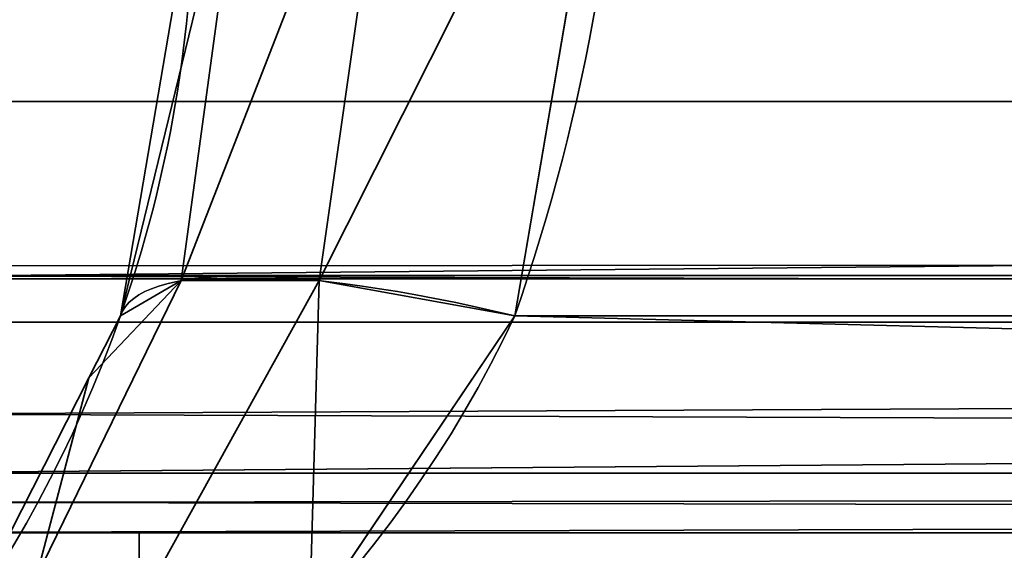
# Model space of a CAD drawing. Header units: millimetres. Extents: x -493 to 6693, y -115 to 135.
# Tile 325 of 656: x 1110.87 to 1111.939, y -22.819 to -22.244. Entities that reach past the tile are written whole.
import ezdxf

# ---------------------------------------------------------------- set-up
doc = ezdxf.new("R2010")
doc.units = ezdxf.units.MM
doc.layers.add('151', color=7, linetype='Continuous', true_color=0xffffff)

# ---------------------------------------------------------------- blocks, each defined once
blk = doc.blocks.new('UG_SURFACE_163')
at = {"layer": '151', "color": 252, "linetype": 'Continuous', "lineweight": 35}
for points in [[(1120.867490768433, 1.17339740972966, 1158.35702419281), (1110.82661151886, -8.867518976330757, 1158.35702419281), (1110.82661151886, -22.33237586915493, 1163.419485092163), (1130.252480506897, -22.33237586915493, 1170.72319984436)], [(1130.252480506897, -22.33237586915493, 997.7768659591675), (1110.82661151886, -22.33237586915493, 1005.080461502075), (1110.82661151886, -8.867518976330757, 1010.142922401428), (1120.867490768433, 1.17339740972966, 1010.142922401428)], [(1130.484819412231, -22.56475389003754, 1170.10509967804), (1111.526608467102, -21.86762355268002, 1162.715196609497), (1111.526608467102, -9.157468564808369, 1157.936453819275), (1121.15752696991, 0.473397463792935, 1157.936453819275)], [(1121.15752696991, 0.473397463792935, 1010.563611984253), (1111.526608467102, -9.157468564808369, 1010.563611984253), (1111.526608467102, -21.86762355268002, 1005.784869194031), (1130.484819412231, -22.56475389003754, 998.3949065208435)], [(1111.526608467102, -21.86762355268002, 1162.715196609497), (1111.407518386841, -22.56475389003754, 1162.932515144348), (1111.195087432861, -22.52657525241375, 1162.782311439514)], [(1111.195087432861, -22.52657525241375, 1162.782311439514), (1111.282229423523, -21.9196155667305, 1162.576913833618), (1111.526608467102, -21.86762355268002, 1162.715196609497)], [(1111.526608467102, -21.86762355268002, 1005.784869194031), (1111.282229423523, -21.9196155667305, 1005.92315196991), (1111.195087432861, -22.52657525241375, 1005.717754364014)], [(1111.195087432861, -22.52657525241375, 1005.717754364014), (1111.407518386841, -22.56475389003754, 1005.56755065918), (1111.526608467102, -21.86762355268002, 1005.784869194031)], [(1130.484819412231, -22.56475389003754, 1170.10509967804), (1111.407518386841, -22.56475389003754, 1162.932515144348), (1111.526608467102, -21.86762355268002, 1162.715196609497)], [(1111.526608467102, -21.86762355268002, 1005.784869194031), (1111.407518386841, -22.56475389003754, 1005.56755065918), (1130.484819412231, -22.56475389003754, 998.3949065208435)], [(1111.282229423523, -21.9196155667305, 1162.576913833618), (1111.195087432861, -22.52657525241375, 1162.782311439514), (1111.045360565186, -22.52657525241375, 1162.566065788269)], [(1111.045360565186, -22.52657525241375, 1162.566065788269), (1111.117243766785, -22.00162224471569, 1162.35876083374), (1111.282229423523, -21.9196155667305, 1162.576913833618)], [(1111.282229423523, -21.9196155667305, 1005.92315196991), (1111.117243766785, -22.00162224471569, 1006.141304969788), (1111.045360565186, -22.52657525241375, 1005.933880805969)], [(1111.045360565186, -22.52657525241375, 1005.933880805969), (1111.195087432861, -22.52657525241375, 1005.717754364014), (1111.282229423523, -21.9196155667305, 1005.92315196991)], [(1111.117243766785, -22.00162224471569, 1162.35876083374), (1111.045360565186, -22.52657525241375, 1162.566065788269), (1110.979557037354, -22.56475389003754, 1162.314414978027)], [(1110.979557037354, -22.56475389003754, 1162.314414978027), (1111.058950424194, -22.09999971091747, 1162.097096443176), (1111.117243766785, -22.00162224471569, 1162.35876083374)], [(1111.117243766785, -22.00162224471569, 1006.141304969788), (1111.058950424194, -22.09999971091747, 1006.402969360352), (1110.979557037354, -22.56475389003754, 1006.1856508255)], [(1110.979557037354, -22.56475389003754, 1006.1856508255), (1111.045360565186, -22.52657525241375, 1005.933880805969), (1111.117243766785, -22.00162224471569, 1006.141304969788)], [(1110.979557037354, -22.56475389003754, 1006.1856508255), (1111.058950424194, -22.09999971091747, 1162.097096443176), (1110.979557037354, -22.56475389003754, 1162.314414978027)], [(1110.979557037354, -22.56475389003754, 1006.1856508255), (1111.058950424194, -22.09999971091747, 1006.402969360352), (1111.058950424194, -22.09999971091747, 1162.097096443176)], [(1130.252480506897, -22.33237586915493, 1170.72319984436), (1110.82661151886, -22.33237586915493, 1163.419485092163), (1110.790848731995, -22.52167090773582, 1163.514614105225)], [(1110.790848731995, -22.52167090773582, 1163.514614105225), (1130.200386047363, -22.57655002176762, 1170.861721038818), (1130.252480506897, -22.33237586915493, 1170.72319984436)], [(1130.252480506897, -22.33237586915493, 997.7768659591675), (1130.200386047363, -22.57655002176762, 997.6382851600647), (1110.790848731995, -22.52167090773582, 1004.985451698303)], [(1110.790848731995, -22.52167090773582, 1004.985451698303), (1110.82661151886, -22.33237586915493, 1005.080461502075), (1130.252480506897, -22.33237586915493, 997.7768659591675)], [(1110.790848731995, -22.52167090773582, 1163.514614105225), (1110.772848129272, -22.57144451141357, 1163.562536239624), (1130.200386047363, -22.57655002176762, 1170.861721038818)], [(1130.200386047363, -22.57655002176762, 997.6382851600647), (1110.772848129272, -22.57144451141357, 1004.937410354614), (1110.790848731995, -22.52167090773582, 1004.985451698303)], [(1110.945224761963, -22.63215370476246, 1162.350058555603), (1111.045360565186, -22.52657525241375, 1162.566065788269), (1110.888004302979, -22.84848503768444, 1162.697196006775)], [(1111.016988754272, -22.84848503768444, 1162.883520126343), (1110.888004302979, -22.84848503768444, 1162.697196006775), (1111.045360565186, -22.52657525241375, 1162.566065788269), (1111.195087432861, -22.52657525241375, 1162.782311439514)], [(1110.888004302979, -22.84848503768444, 1005.802750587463), (1111.045360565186, -22.52657525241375, 1005.933880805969), (1110.945224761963, -22.63215370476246, 1006.149888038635)], [(1110.888004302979, -22.84848503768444, 1005.802750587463), (1111.016988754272, -22.84848503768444, 1005.616545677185), (1111.195087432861, -22.52657525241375, 1005.717754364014), (1111.045360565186, -22.52657525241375, 1005.933880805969)], [(1110.945224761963, -22.63215370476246, 1162.350058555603), (1110.979557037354, -22.56475389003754, 1162.314414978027), (1111.045360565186, -22.52657525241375, 1162.566065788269)], [(1111.045360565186, -22.52657525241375, 1005.933880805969), (1110.979557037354, -22.56475389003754, 1006.1856508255), (1110.945224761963, -22.63215370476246, 1006.149888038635)], [(1111.18471622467, -22.89500273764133, 1163.028478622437), (1111.016988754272, -22.84848503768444, 1162.883520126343), (1111.195087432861, -22.52657525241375, 1162.782311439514)], [(1111.195087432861, -22.52657525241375, 1005.717754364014), (1111.016988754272, -22.84848503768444, 1005.616545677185), (1111.18471622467, -22.89500273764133, 1005.471587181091)], [(1111.195087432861, -22.52657525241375, 1162.782311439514), (1111.407518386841, -22.56475389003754, 1162.932515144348), (1111.18471622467, -22.89500273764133, 1163.028478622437)], [(1111.18471622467, -22.89500273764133, 1005.471587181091), (1111.407518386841, -22.56475389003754, 1005.56755065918), (1111.195087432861, -22.52657525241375, 1005.717754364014)], [(1110.979557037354, -22.56475389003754, 1162.314414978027), (1110.945224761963, -22.63215370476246, 1006.149888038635), (1110.979557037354, -22.56475389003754, 1006.1856508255)], [(1110.979557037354, -22.56475389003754, 1162.314414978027), (1110.945224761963, -22.63215370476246, 1162.350058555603), (1110.945224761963, -22.63215370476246, 1006.149888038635)], [(1130.380630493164, -23.05310033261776, 1170.382261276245), (1111.18471622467, -22.89500273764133, 1163.028478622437), (1111.407518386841, -22.56475389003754, 1162.932515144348)], [(1111.407518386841, -22.56475389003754, 1005.56755065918), (1111.18471622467, -22.89500273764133, 1005.471587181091), (1130.380630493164, -23.05310033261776, 998.1178045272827)], [(1111.407518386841, -22.56475389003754, 1162.932515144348), (1130.484819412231, -22.56475389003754, 1170.10509967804), (1130.380630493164, -23.05310033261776, 1170.382261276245)], [(1130.380630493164, -23.05310033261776, 998.1178045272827), (1130.484819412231, -22.56475389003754, 998.3949065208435), (1111.407518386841, -22.56475389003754, 1005.56755065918)], [(1130.200028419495, -22.57799357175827, 1170.862555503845), (1110.772848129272, -22.57144451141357, 1163.562536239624), (1110.736608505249, -22.67125435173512, 1163.658857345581)], [(1130.200028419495, -22.57799357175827, 997.6374506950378), (1110.736608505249, -22.67125435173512, 1004.841089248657), (1110.772848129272, -22.57144451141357, 1004.937410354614)], [(1130.200028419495, -22.57799357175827, 1170.862555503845), (1130.200386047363, -22.57655002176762, 1170.861721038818), (1110.772848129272, -22.57144451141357, 1163.562536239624)], [(1110.772848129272, -22.57144451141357, 1004.937410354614), (1130.200386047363, -22.57655002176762, 997.6382851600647), (1130.200028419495, -22.57799357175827, 997.6374506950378)], [(1130.200028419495, -22.57799357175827, 997.6374506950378), (1110.691428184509, -22.73516543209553, 1004.72104549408), (1110.736608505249, -22.67125435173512, 1004.841089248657)], [(1130.200028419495, -22.57799357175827, 997.6374506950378), (1130.118370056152, -22.74118736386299, 997.420072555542), (1110.691428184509, -22.73516543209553, 1004.72104549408)], [(1130.118370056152, -22.74118736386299, 1171.079874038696), (1130.200028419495, -22.57799357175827, 1170.862555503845), (1110.736608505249, -22.67125435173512, 1163.658857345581)], [(1110.888004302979, -22.84848503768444, 1162.697196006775), (1110.811352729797, -22.89500273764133, 1162.489175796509), (1110.945224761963, -22.63215370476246, 1162.350058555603)], [(1110.811352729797, -22.89500273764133, 1006.010890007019), (1110.945224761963, -22.63215370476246, 1162.350058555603), (1110.811352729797, -22.89500273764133, 1162.489175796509)], [(1110.811352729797, -22.89500273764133, 1006.010890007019), (1110.945224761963, -22.63215370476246, 1006.149888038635), (1110.945224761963, -22.63215370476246, 1162.350058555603)], [(1110.945224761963, -22.63215370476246, 1006.149888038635), (1110.811352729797, -22.89500273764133, 1006.010890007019), (1110.888004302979, -22.84848503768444, 1005.802750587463)], [(1110.736608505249, -22.67125435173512, 1163.658857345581), (1110.691428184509, -22.73516543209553, 1163.779020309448), (1130.118370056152, -22.74118736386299, 1171.079874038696)], [(1130.117416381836, -22.74313010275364, 1171.082496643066), (1110.691428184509, -22.73516543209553, 1163.779020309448), (1110.668897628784, -22.76703715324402, 1163.838863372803)], [(1130.117416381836, -22.74313010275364, 997.4175095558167), (1110.668897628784, -22.76703715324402, 1004.661083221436), (1110.691428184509, -22.73516543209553, 1004.72104549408)], [(1130.117416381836, -22.74313010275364, 1171.082496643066), (1130.118370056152, -22.74118736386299, 1171.079874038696), (1110.691428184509, -22.73516543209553, 1163.779020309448)], [(1110.691428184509, -22.73516543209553, 1004.72104549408), (1130.118370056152, -22.74118736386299, 997.420072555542), (1130.117416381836, -22.74313010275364, 997.4175095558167)], [(1130.117416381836, -22.74313010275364, 997.4175095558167), (1110.594272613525, -22.80000038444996, 1004.462480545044), (1110.668897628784, -22.76703715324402, 1004.661083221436)], [(1130.117416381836, -22.74313010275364, 997.4175095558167), (1130.020141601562, -22.80000038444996, 997.1587657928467), (1110.594272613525, -22.80000038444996, 1004.462480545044)], [(1130.020141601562, -22.80000038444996, 1171.341180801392), (1130.117416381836, -22.74313010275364, 1171.082496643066), (1110.668897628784, -22.76703715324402, 1163.838863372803)], [(1110.668897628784, -22.76703715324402, 1163.838863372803), (1110.594272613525, -22.80000038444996, 1164.037585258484), (1130.020141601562, -22.80000038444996, 1171.341180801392)], [(1109.599947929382, -22.80000038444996, 1164.250016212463), (1110.999941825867, -22.80000038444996, 1164.250016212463), (1110.594272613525, -22.80000038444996, 1164.037585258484)], [(1110.594272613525, -22.80000038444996, 1004.462480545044), (1130.020141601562, -22.80000038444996, 997.1587657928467), (1130.020141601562, -22.80000038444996, 979.2500138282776), (1109.599947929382, -22.80000038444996, 979.2500138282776)], [(1109.599947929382, -23.4999991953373, 1164.250016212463), (1110.999941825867, -23.4999991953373, 1164.250016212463), (1110.999941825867, -22.80000038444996, 1164.250016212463), (1109.599947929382, -22.80000038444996, 1164.250016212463)], [(1130.020141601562, -23.4999991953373, 979.2500138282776), (1109.599947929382, -23.4999991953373, 979.2500138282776), (1109.599947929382, -22.80000038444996, 979.2500138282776), (1130.020141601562, -22.80000038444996, 979.2500138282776)], [(1130.020141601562, -22.80000038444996, 1171.341180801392), (1110.594272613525, -22.80000038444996, 1164.037585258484), (1110.999941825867, -22.80000038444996, 1164.250016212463)], [(1110.999941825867, -22.80000038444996, 1164.250016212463), (1130.020141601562, -22.80000038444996, 1189.249992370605), (1130.020141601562, -22.80000038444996, 1171.341180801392)], [(1110.999941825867, -22.80000038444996, 1164.250016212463), (1113.00003528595, -22.80000038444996, 1189.249992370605), (1130.020141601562, -22.80000038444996, 1189.249992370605)], [(1110.999941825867, -22.80000038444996, 1164.250016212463), (1110.999941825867, -22.80000038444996, 1176.62250995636), (1113.00003528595, -22.80000038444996, 1189.249992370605)], [(1110.999941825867, -23.4999991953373, 1176.62250995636), (1110.999941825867, -22.80000038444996, 1176.62250995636), (1110.999941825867, -22.80000038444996, 1164.250016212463), (1110.999941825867, -23.4999991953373, 1164.250016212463)], [(1110.999941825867, -22.80000038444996, 1176.62250995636), (1110.999941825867, -23.4999991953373, 1176.62250995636), (1113.00003528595, -23.4999991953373, 1189.249992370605), (1113.00003528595, -22.80000038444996, 1189.249992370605)]]:
    blk.add_3dface(points, dxfattribs=at)
blk = doc.blocks.new('UG_SURFACE_168')
at = {"layer": '151', "color": 252, "linetype": 'Continuous', "lineweight": 35}
for points in [[(1120.867490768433, 1.17339740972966, 1158.35702419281), (1110.82661151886, -8.867518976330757, 1158.35702419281), (1110.82661151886, -22.33237586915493, 1163.419485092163), (1130.252480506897, -22.33237586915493, 1170.72319984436)], [(1130.252480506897, -22.33237586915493, 997.7768659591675), (1110.82661151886, -22.33237586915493, 1005.080461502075), (1110.82661151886, -8.867518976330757, 1010.142922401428), (1120.867490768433, 1.17339740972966, 1010.142922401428)], [(1130.484819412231, -22.56475389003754, 1170.10509967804), (1111.526608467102, -21.86762355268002, 1162.715196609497), (1111.526608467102, -9.157468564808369, 1157.936453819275), (1121.15752696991, 0.473397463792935, 1157.936453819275)], [(1121.15752696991, 0.473397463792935, 1010.563611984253), (1111.526608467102, -9.157468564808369, 1010.563611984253), (1111.526608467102, -21.86762355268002, 1005.784869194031), (1130.484819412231, -22.56475389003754, 998.3949065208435)], [(1111.526608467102, -21.86762355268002, 1162.715196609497), (1111.407518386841, -22.56475389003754, 1162.932515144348), (1111.195087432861, -22.52657525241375, 1162.782311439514)], [(1111.195087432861, -22.52657525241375, 1162.782311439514), (1111.282229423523, -21.9196155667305, 1162.576913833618), (1111.526608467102, -21.86762355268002, 1162.715196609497)], [(1111.526608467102, -21.86762355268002, 1005.784869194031), (1111.282229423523, -21.9196155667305, 1005.92315196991), (1111.195087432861, -22.52657525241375, 1005.717754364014)], [(1111.195087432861, -22.52657525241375, 1005.717754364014), (1111.407518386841, -22.56475389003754, 1005.56755065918), (1111.526608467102, -21.86762355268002, 1005.784869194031)], [(1130.484819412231, -22.56475389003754, 1170.10509967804), (1111.407518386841, -22.56475389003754, 1162.932515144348), (1111.526608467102, -21.86762355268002, 1162.715196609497)], [(1111.526608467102, -21.86762355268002, 1005.784869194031), (1111.407518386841, -22.56475389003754, 1005.56755065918), (1130.484819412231, -22.56475389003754, 998.3949065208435)], [(1111.282229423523, -21.9196155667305, 1162.576913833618), (1111.195087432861, -22.52657525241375, 1162.782311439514), (1111.045360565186, -22.52657525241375, 1162.566065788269)], [(1111.045360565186, -22.52657525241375, 1162.566065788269), (1111.117243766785, -22.00162224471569, 1162.35876083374), (1111.282229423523, -21.9196155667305, 1162.576913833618)], [(1111.282229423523, -21.9196155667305, 1005.92315196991), (1111.117243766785, -22.00162224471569, 1006.141304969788), (1111.045360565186, -22.52657525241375, 1005.933880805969)], [(1111.045360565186, -22.52657525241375, 1005.933880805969), (1111.195087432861, -22.52657525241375, 1005.717754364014), (1111.282229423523, -21.9196155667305, 1005.92315196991)], [(1111.117243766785, -22.00162224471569, 1162.35876083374), (1111.045360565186, -22.52657525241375, 1162.566065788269), (1110.979557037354, -22.56475389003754, 1162.314414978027)], [(1110.979557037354, -22.56475389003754, 1162.314414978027), (1111.058950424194, -22.09999971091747, 1162.097096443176), (1111.117243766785, -22.00162224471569, 1162.35876083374)], [(1111.117243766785, -22.00162224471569, 1006.141304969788), (1111.058950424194, -22.09999971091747, 1006.402969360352), (1110.979557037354, -22.56475389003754, 1006.1856508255)], [(1110.979557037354, -22.56475389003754, 1006.1856508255), (1111.045360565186, -22.52657525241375, 1005.933880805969), (1111.117243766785, -22.00162224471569, 1006.141304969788)], [(1110.979557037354, -22.56475389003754, 1006.1856508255), (1111.058950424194, -22.09999971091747, 1162.097096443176), (1110.979557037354, -22.56475389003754, 1162.314414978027)], [(1110.979557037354, -22.56475389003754, 1006.1856508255), (1111.058950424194, -22.09999971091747, 1006.402969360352), (1111.058950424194, -22.09999971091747, 1162.097096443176)], [(1130.252480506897, -22.33237586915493, 1170.72319984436), (1110.82661151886, -22.33237586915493, 1163.419485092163), (1110.790848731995, -22.52167090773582, 1163.514614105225)], [(1110.790848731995, -22.52167090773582, 1163.514614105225), (1130.200386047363, -22.57655002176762, 1170.861721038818), (1130.252480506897, -22.33237586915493, 1170.72319984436)], [(1130.252480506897, -22.33237586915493, 997.7768659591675), (1130.200386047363, -22.57655002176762, 997.6382851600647), (1110.790848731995, -22.52167090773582, 1004.985451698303)], [(1110.790848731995, -22.52167090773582, 1004.985451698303), (1110.82661151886, -22.33237586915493, 1005.080461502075), (1130.252480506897, -22.33237586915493, 997.7768659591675)], [(1110.790848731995, -22.52167090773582, 1163.514614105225), (1110.772848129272, -22.57144451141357, 1163.562536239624), (1130.200386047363, -22.57655002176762, 1170.861721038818)], [(1130.200386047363, -22.57655002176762, 997.6382851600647), (1110.772848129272, -22.57144451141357, 1004.937410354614), (1110.790848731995, -22.52167090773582, 1004.985451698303)], [(1110.945224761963, -22.63215370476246, 1162.350058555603), (1111.045360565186, -22.52657525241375, 1162.566065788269), (1110.888004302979, -22.84848503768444, 1162.697196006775)], [(1111.016988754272, -22.84848503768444, 1162.883520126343), (1110.888004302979, -22.84848503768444, 1162.697196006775), (1111.045360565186, -22.52657525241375, 1162.566065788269), (1111.195087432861, -22.52657525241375, 1162.782311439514)], [(1110.888004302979, -22.84848503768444, 1005.802750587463), (1111.045360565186, -22.52657525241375, 1005.933880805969), (1110.945224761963, -22.63215370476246, 1006.149888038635)], [(1110.888004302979, -22.84848503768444, 1005.802750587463), (1111.016988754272, -22.84848503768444, 1005.616545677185), (1111.195087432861, -22.52657525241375, 1005.717754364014), (1111.045360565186, -22.52657525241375, 1005.933880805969)], [(1110.945224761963, -22.63215370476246, 1162.350058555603), (1110.979557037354, -22.56475389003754, 1162.314414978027), (1111.045360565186, -22.52657525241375, 1162.566065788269)], [(1111.045360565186, -22.52657525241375, 1005.933880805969), (1110.979557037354, -22.56475389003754, 1006.1856508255), (1110.945224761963, -22.63215370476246, 1006.149888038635)], [(1111.18471622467, -22.89500273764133, 1163.028478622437), (1111.016988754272, -22.84848503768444, 1162.883520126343), (1111.195087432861, -22.52657525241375, 1162.782311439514)], [(1111.195087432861, -22.52657525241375, 1005.717754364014), (1111.016988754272, -22.84848503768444, 1005.616545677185), (1111.18471622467, -22.89500273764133, 1005.471587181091)], [(1111.195087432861, -22.52657525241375, 1162.782311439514), (1111.407518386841, -22.56475389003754, 1162.932515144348), (1111.18471622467, -22.89500273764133, 1163.028478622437)], [(1111.18471622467, -22.89500273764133, 1005.471587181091), (1111.407518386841, -22.56475389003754, 1005.56755065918), (1111.195087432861, -22.52657525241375, 1005.717754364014)], [(1110.979557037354, -22.56475389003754, 1162.314414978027), (1110.945224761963, -22.63215370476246, 1006.149888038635), (1110.979557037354, -22.56475389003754, 1006.1856508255)], [(1110.979557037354, -22.56475389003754, 1162.314414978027), (1110.945224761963, -22.63215370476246, 1162.350058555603), (1110.945224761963, -22.63215370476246, 1006.149888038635)], [(1130.380630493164, -23.05310033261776, 1170.382261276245), (1111.18471622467, -22.89500273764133, 1163.028478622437), (1111.407518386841, -22.56475389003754, 1162.932515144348)], [(1111.407518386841, -22.56475389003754, 1005.56755065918), (1111.18471622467, -22.89500273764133, 1005.471587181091), (1130.380630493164, -23.05310033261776, 998.1178045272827)], [(1111.407518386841, -22.56475389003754, 1162.932515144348), (1130.484819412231, -22.56475389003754, 1170.10509967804), (1130.380630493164, -23.05310033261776, 1170.382261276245)], [(1130.380630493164, -23.05310033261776, 998.1178045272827), (1130.484819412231, -22.56475389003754, 998.3949065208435), (1111.407518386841, -22.56475389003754, 1005.56755065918)], [(1130.200028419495, -22.57799357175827, 1170.862555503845), (1110.772848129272, -22.57144451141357, 1163.562536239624), (1110.736608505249, -22.67125435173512, 1163.658857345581)], [(1130.200028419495, -22.57799357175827, 997.6374506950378), (1110.736608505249, -22.67125435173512, 1004.841089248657), (1110.772848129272, -22.57144451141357, 1004.937410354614)], [(1130.200028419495, -22.57799357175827, 1170.862555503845), (1130.200386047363, -22.57655002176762, 1170.861721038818), (1110.772848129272, -22.57144451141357, 1163.562536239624)], [(1110.772848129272, -22.57144451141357, 1004.937410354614), (1130.200386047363, -22.57655002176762, 997.6382851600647), (1130.200028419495, -22.57799357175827, 997.6374506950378)], [(1130.200028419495, -22.57799357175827, 997.6374506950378), (1110.691428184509, -22.73516543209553, 1004.72104549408), (1110.736608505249, -22.67125435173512, 1004.841089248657)], [(1130.200028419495, -22.57799357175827, 997.6374506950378), (1130.118370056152, -22.74118736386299, 997.420072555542), (1110.691428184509, -22.73516543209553, 1004.72104549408)], [(1130.118370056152, -22.74118736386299, 1171.079874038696), (1130.200028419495, -22.57799357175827, 1170.862555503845), (1110.736608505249, -22.67125435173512, 1163.658857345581)], [(1110.888004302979, -22.84848503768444, 1162.697196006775), (1110.811352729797, -22.89500273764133, 1162.489175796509), (1110.945224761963, -22.63215370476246, 1162.350058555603)], [(1110.811352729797, -22.89500273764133, 1006.010890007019), (1110.945224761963, -22.63215370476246, 1162.350058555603), (1110.811352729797, -22.89500273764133, 1162.489175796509)], [(1110.811352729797, -22.89500273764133, 1006.010890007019), (1110.945224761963, -22.63215370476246, 1006.149888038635), (1110.945224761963, -22.63215370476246, 1162.350058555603)], [(1110.945224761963, -22.63215370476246, 1006.149888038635), (1110.811352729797, -22.89500273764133, 1006.010890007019), (1110.888004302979, -22.84848503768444, 1005.802750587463)], [(1110.736608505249, -22.67125435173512, 1163.658857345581), (1110.691428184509, -22.73516543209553, 1163.779020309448), (1130.118370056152, -22.74118736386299, 1171.079874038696)], [(1130.117416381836, -22.74313010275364, 1171.082496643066), (1110.691428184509, -22.73516543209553, 1163.779020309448), (1110.668897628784, -22.76703715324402, 1163.838863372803)], [(1130.117416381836, -22.74313010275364, 997.4175095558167), (1110.668897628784, -22.76703715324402, 1004.661083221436), (1110.691428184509, -22.73516543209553, 1004.72104549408)], [(1130.117416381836, -22.74313010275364, 1171.082496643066), (1130.118370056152, -22.74118736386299, 1171.079874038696), (1110.691428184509, -22.73516543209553, 1163.779020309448)], [(1110.691428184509, -22.73516543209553, 1004.72104549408), (1130.118370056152, -22.74118736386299, 997.420072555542), (1130.117416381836, -22.74313010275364, 997.4175095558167)], [(1130.117416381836, -22.74313010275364, 997.4175095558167), (1110.594272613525, -22.80000038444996, 1004.462480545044), (1110.668897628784, -22.76703715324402, 1004.661083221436)], [(1130.117416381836, -22.74313010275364, 997.4175095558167), (1130.020141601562, -22.80000038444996, 997.1587657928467), (1110.594272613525, -22.80000038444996, 1004.462480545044)], [(1130.020141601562, -22.80000038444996, 1171.341180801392), (1130.117416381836, -22.74313010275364, 1171.082496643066), (1110.668897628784, -22.76703715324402, 1163.838863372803)], [(1110.668897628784, -22.76703715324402, 1163.838863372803), (1110.594272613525, -22.80000038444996, 1164.037585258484), (1130.020141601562, -22.80000038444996, 1171.341180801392)], [(1109.599947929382, -22.80000038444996, 1164.250016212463), (1110.999941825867, -22.80000038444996, 1164.250016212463), (1110.594272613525, -22.80000038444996, 1164.037585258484)], [(1110.594272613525, -22.80000038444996, 1004.462480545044), (1130.020141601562, -22.80000038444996, 997.1587657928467), (1130.020141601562, -22.80000038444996, 979.2500138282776), (1109.599947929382, -22.80000038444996, 979.2500138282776)], [(1109.599947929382, -23.4999991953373, 1164.250016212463), (1110.999941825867, -23.4999991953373, 1164.250016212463), (1110.999941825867, -22.80000038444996, 1164.250016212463), (1109.599947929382, -22.80000038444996, 1164.250016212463)], [(1130.020141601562, -23.4999991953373, 979.2500138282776), (1109.599947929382, -23.4999991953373, 979.2500138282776), (1109.599947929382, -22.80000038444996, 979.2500138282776), (1130.020141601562, -22.80000038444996, 979.2500138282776)], [(1130.020141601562, -22.80000038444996, 1171.341180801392), (1110.594272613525, -22.80000038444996, 1164.037585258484), (1110.999941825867, -22.80000038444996, 1164.250016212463)], [(1110.999941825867, -22.80000038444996, 1164.250016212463), (1130.020141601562, -22.80000038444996, 1189.249992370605), (1130.020141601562, -22.80000038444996, 1171.341180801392)], [(1110.999941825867, -22.80000038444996, 1164.250016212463), (1113.00003528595, -22.80000038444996, 1189.249992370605), (1130.020141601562, -22.80000038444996, 1189.249992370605)], [(1110.999941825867, -22.80000038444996, 1164.250016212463), (1110.999941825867, -22.80000038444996, 1176.62250995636), (1113.00003528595, -22.80000038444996, 1189.249992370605)], [(1110.999941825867, -23.4999991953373, 1176.62250995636), (1110.999941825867, -22.80000038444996, 1176.62250995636), (1110.999941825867, -22.80000038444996, 1164.250016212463), (1110.999941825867, -23.4999991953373, 1164.250016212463)], [(1110.999941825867, -22.80000038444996, 1176.62250995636), (1110.999941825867, -23.4999991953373, 1176.62250995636), (1113.00003528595, -23.4999991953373, 1189.249992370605), (1113.00003528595, -22.80000038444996, 1189.249992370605)]]:
    blk.add_3dface(points, dxfattribs=at)
blk = doc.blocks.new('UG_SURFACE_172')
at = {"layer": '151', "color": 252, "linetype": 'Continuous', "lineweight": 35}
for points in [[(1902.999997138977, -21.91999927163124, 2060.250043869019), (1097.000002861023, -21.91999927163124, 2060.250043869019), (1097.05913066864, -22.52087742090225, 2060.190916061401)], [(1902.94086933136, -22.52087742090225, 2060.190916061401), (1902.999997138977, -21.91999927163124, 2060.250043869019), (1097.05913066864, -22.52087742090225, 2060.190916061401)], [(1901.469588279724, -22.22824282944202, 2058.719635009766), (1901.379704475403, -22.5246399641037, 2058.629751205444), (1098.620295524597, -22.5246399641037, 2058.629751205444), (1098.530411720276, -22.22824282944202, 2058.719635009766)], [(1097.05913066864, -22.52087742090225, 2060.190916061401), (1097.234487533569, -23.09866435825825, 2060.015439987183), (1902.765512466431, -23.09866435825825, 2060.015439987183), (1902.94086933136, -22.52087742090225, 2060.190916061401)], [(1901.037216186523, -23.03722873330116, 2058.287143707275), (1098.962783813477, -23.03722873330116, 2058.287143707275), (1098.620295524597, -22.5246399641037, 2058.629751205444), (1901.379704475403, -22.5246399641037, 2058.629751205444)]]:
    blk.add_3dface(points, dxfattribs=at)
blk = doc.blocks.new('UG_SURFACE_174')
at = {"layer": '151', "color": 252, "linetype": 'Continuous', "lineweight": 35}
for points in [[(1120.867490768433, 1.17339740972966, 1158.35702419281), (1110.82661151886, -8.867518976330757, 1158.35702419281), (1110.82661151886, -22.33237586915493, 1163.419485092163), (1130.252480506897, -22.33237586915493, 1170.72319984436)], [(1130.252480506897, -22.33237586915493, 997.7768659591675), (1110.82661151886, -22.33237586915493, 1005.080461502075), (1110.82661151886, -8.867518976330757, 1010.142922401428), (1120.867490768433, 1.17339740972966, 1010.142922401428)], [(1130.484819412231, -22.56475389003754, 1170.10509967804), (1111.526608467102, -21.86762355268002, 1162.715196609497), (1111.526608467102, -9.157468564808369, 1157.936453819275), (1121.15752696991, 0.473397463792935, 1157.936453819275)], [(1121.15752696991, 0.473397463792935, 1010.563611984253), (1111.526608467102, -9.157468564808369, 1010.563611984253), (1111.526608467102, -21.86762355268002, 1005.784869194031), (1130.484819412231, -22.56475389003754, 998.3949065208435)], [(1111.526608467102, -21.86762355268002, 1162.715196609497), (1111.407518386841, -22.56475389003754, 1162.932515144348), (1111.195087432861, -22.52657525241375, 1162.782311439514)], [(1111.195087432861, -22.52657525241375, 1162.782311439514), (1111.282229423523, -21.9196155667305, 1162.576913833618), (1111.526608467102, -21.86762355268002, 1162.715196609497)], [(1111.526608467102, -21.86762355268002, 1005.784869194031), (1111.282229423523, -21.9196155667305, 1005.92315196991), (1111.195087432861, -22.52657525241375, 1005.717754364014)], [(1111.195087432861, -22.52657525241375, 1005.717754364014), (1111.407518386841, -22.56475389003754, 1005.56755065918), (1111.526608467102, -21.86762355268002, 1005.784869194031)], [(1130.484819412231, -22.56475389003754, 1170.10509967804), (1111.407518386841, -22.56475389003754, 1162.932515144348), (1111.526608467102, -21.86762355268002, 1162.715196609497)], [(1111.526608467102, -21.86762355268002, 1005.784869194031), (1111.407518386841, -22.56475389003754, 1005.56755065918), (1130.484819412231, -22.56475389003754, 998.3949065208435)], [(1111.282229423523, -21.9196155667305, 1162.576913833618), (1111.195087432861, -22.52657525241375, 1162.782311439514), (1111.045360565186, -22.52657525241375, 1162.566065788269)], [(1111.045360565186, -22.52657525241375, 1162.566065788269), (1111.117243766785, -22.00162224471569, 1162.35876083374), (1111.282229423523, -21.9196155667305, 1162.576913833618)], [(1111.282229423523, -21.9196155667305, 1005.92315196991), (1111.117243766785, -22.00162224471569, 1006.141304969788), (1111.045360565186, -22.52657525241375, 1005.933880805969)], [(1111.045360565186, -22.52657525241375, 1005.933880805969), (1111.195087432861, -22.52657525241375, 1005.717754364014), (1111.282229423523, -21.9196155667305, 1005.92315196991)], [(1111.117243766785, -22.00162224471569, 1162.35876083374), (1111.045360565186, -22.52657525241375, 1162.566065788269), (1110.979557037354, -22.56475389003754, 1162.314414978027)], [(1110.979557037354, -22.56475389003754, 1162.314414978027), (1111.058950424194, -22.09999971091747, 1162.097096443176), (1111.117243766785, -22.00162224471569, 1162.35876083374)], [(1111.117243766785, -22.00162224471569, 1006.141304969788), (1111.058950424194, -22.09999971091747, 1006.402969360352), (1110.979557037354, -22.56475389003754, 1006.1856508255)], [(1110.979557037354, -22.56475389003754, 1006.1856508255), (1111.045360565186, -22.52657525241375, 1005.933880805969), (1111.117243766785, -22.00162224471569, 1006.141304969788)], [(1110.979557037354, -22.56475389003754, 1006.1856508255), (1111.058950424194, -22.09999971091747, 1162.097096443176), (1110.979557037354, -22.56475389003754, 1162.314414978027)], [(1110.979557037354, -22.56475389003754, 1006.1856508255), (1111.058950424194, -22.09999971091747, 1006.402969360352), (1111.058950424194, -22.09999971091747, 1162.097096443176)], [(1130.252480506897, -22.33237586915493, 1170.72319984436), (1110.82661151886, -22.33237586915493, 1163.419485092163), (1110.790848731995, -22.52167090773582, 1163.514614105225)], [(1110.790848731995, -22.52167090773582, 1163.514614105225), (1130.200386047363, -22.57655002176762, 1170.861721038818), (1130.252480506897, -22.33237586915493, 1170.72319984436)], [(1130.252480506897, -22.33237586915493, 997.7768659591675), (1130.200386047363, -22.57655002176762, 997.6382851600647), (1110.790848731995, -22.52167090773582, 1004.985451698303)], [(1110.790848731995, -22.52167090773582, 1004.985451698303), (1110.82661151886, -22.33237586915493, 1005.080461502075), (1130.252480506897, -22.33237586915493, 997.7768659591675)], [(1110.790848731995, -22.52167090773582, 1163.514614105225), (1110.772848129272, -22.57144451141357, 1163.562536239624), (1130.200386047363, -22.57655002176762, 1170.861721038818)], [(1130.200386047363, -22.57655002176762, 997.6382851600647), (1110.772848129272, -22.57144451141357, 1004.937410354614), (1110.790848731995, -22.52167090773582, 1004.985451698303)], [(1110.945224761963, -22.63215370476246, 1162.350058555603), (1111.045360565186, -22.52657525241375, 1162.566065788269), (1110.888004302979, -22.84848503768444, 1162.697196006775)], [(1111.016988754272, -22.84848503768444, 1162.883520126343), (1110.888004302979, -22.84848503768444, 1162.697196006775), (1111.045360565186, -22.52657525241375, 1162.566065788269), (1111.195087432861, -22.52657525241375, 1162.782311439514)], [(1110.888004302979, -22.84848503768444, 1005.802750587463), (1111.045360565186, -22.52657525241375, 1005.933880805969), (1110.945224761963, -22.63215370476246, 1006.149888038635)], [(1110.888004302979, -22.84848503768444, 1005.802750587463), (1111.016988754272, -22.84848503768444, 1005.616545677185), (1111.195087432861, -22.52657525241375, 1005.717754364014), (1111.045360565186, -22.52657525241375, 1005.933880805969)], [(1110.945224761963, -22.63215370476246, 1162.350058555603), (1110.979557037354, -22.56475389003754, 1162.314414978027), (1111.045360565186, -22.52657525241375, 1162.566065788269)], [(1111.045360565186, -22.52657525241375, 1005.933880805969), (1110.979557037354, -22.56475389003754, 1006.1856508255), (1110.945224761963, -22.63215370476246, 1006.149888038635)], [(1111.18471622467, -22.89500273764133, 1163.028478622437), (1111.016988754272, -22.84848503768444, 1162.883520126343), (1111.195087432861, -22.52657525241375, 1162.782311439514)], [(1111.195087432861, -22.52657525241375, 1005.717754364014), (1111.016988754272, -22.84848503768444, 1005.616545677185), (1111.18471622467, -22.89500273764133, 1005.471587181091)], [(1111.195087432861, -22.52657525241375, 1162.782311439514), (1111.407518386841, -22.56475389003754, 1162.932515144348), (1111.18471622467, -22.89500273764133, 1163.028478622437)], [(1111.18471622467, -22.89500273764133, 1005.471587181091), (1111.407518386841, -22.56475389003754, 1005.56755065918), (1111.195087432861, -22.52657525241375, 1005.717754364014)], [(1110.979557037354, -22.56475389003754, 1162.314414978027), (1110.945224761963, -22.63215370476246, 1006.149888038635), (1110.979557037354, -22.56475389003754, 1006.1856508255)], [(1110.979557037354, -22.56475389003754, 1162.314414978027), (1110.945224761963, -22.63215370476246, 1162.350058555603), (1110.945224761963, -22.63215370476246, 1006.149888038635)], [(1130.380630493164, -23.05310033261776, 1170.382261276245), (1111.18471622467, -22.89500273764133, 1163.028478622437), (1111.407518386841, -22.56475389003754, 1162.932515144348)], [(1111.407518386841, -22.56475389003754, 1005.56755065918), (1111.18471622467, -22.89500273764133, 1005.471587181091), (1130.380630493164, -23.05310033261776, 998.1178045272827)], [(1111.407518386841, -22.56475389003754, 1162.932515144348), (1130.484819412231, -22.56475389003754, 1170.10509967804), (1130.380630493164, -23.05310033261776, 1170.382261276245)], [(1130.380630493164, -23.05310033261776, 998.1178045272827), (1130.484819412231, -22.56475389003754, 998.3949065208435), (1111.407518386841, -22.56475389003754, 1005.56755065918)], [(1130.200028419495, -22.57799357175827, 1170.862555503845), (1110.772848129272, -22.57144451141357, 1163.562536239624), (1110.736608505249, -22.67125435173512, 1163.658857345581)], [(1130.200028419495, -22.57799357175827, 997.6374506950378), (1110.736608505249, -22.67125435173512, 1004.841089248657), (1110.772848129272, -22.57144451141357, 1004.937410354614)], [(1130.200028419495, -22.57799357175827, 1170.862555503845), (1130.200386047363, -22.57655002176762, 1170.861721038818), (1110.772848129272, -22.57144451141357, 1163.562536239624)], [(1110.772848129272, -22.57144451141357, 1004.937410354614), (1130.200386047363, -22.57655002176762, 997.6382851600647), (1130.200028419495, -22.57799357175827, 997.6374506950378)], [(1130.200028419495, -22.57799357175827, 997.6374506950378), (1110.691428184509, -22.73516543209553, 1004.72104549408), (1110.736608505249, -22.67125435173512, 1004.841089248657)], [(1130.200028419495, -22.57799357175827, 997.6374506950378), (1130.118370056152, -22.74118736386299, 997.420072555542), (1110.691428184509, -22.73516543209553, 1004.72104549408)], [(1130.118370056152, -22.74118736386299, 1171.079874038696), (1130.200028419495, -22.57799357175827, 1170.862555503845), (1110.736608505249, -22.67125435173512, 1163.658857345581)], [(1110.888004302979, -22.84848503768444, 1162.697196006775), (1110.811352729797, -22.89500273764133, 1162.489175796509), (1110.945224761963, -22.63215370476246, 1162.350058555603)], [(1110.811352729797, -22.89500273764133, 1006.010890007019), (1110.945224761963, -22.63215370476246, 1162.350058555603), (1110.811352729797, -22.89500273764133, 1162.489175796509)], [(1110.811352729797, -22.89500273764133, 1006.010890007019), (1110.945224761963, -22.63215370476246, 1006.149888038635), (1110.945224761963, -22.63215370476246, 1162.350058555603)], [(1110.945224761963, -22.63215370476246, 1006.149888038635), (1110.811352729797, -22.89500273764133, 1006.010890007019), (1110.888004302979, -22.84848503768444, 1005.802750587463)], [(1110.736608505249, -22.67125435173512, 1163.658857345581), (1110.691428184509, -22.73516543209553, 1163.779020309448), (1130.118370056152, -22.74118736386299, 1171.079874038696)], [(1130.117416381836, -22.74313010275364, 1171.082496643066), (1110.691428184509, -22.73516543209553, 1163.779020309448), (1110.668897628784, -22.76703715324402, 1163.838863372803)], [(1130.117416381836, -22.74313010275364, 997.4175095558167), (1110.668897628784, -22.76703715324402, 1004.661083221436), (1110.691428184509, -22.73516543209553, 1004.72104549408)], [(1130.117416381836, -22.74313010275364, 1171.082496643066), (1130.118370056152, -22.74118736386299, 1171.079874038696), (1110.691428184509, -22.73516543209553, 1163.779020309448)], [(1110.691428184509, -22.73516543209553, 1004.72104549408), (1130.118370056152, -22.74118736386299, 997.420072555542), (1130.117416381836, -22.74313010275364, 997.4175095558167)], [(1130.117416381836, -22.74313010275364, 997.4175095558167), (1110.594272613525, -22.80000038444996, 1004.462480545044), (1110.668897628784, -22.76703715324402, 1004.661083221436)], [(1130.117416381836, -22.74313010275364, 997.4175095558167), (1130.020141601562, -22.80000038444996, 997.1587657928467), (1110.594272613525, -22.80000038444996, 1004.462480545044)], [(1130.020141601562, -22.80000038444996, 1171.341180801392), (1130.117416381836, -22.74313010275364, 1171.082496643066), (1110.668897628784, -22.76703715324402, 1163.838863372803)], [(1110.668897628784, -22.76703715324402, 1163.838863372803), (1110.594272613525, -22.80000038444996, 1164.037585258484), (1130.020141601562, -22.80000038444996, 1171.341180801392)], [(1109.599947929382, -22.80000038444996, 1164.250016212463), (1110.999941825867, -22.80000038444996, 1164.250016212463), (1110.594272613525, -22.80000038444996, 1164.037585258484)], [(1110.594272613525, -22.80000038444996, 1004.462480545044), (1130.020141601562, -22.80000038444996, 997.1587657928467), (1130.020141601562, -22.80000038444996, 979.2500138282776), (1109.599947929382, -22.80000038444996, 979.2500138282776)], [(1109.599947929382, -23.4999991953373, 1164.250016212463), (1110.999941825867, -23.4999991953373, 1164.250016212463), (1110.999941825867, -22.80000038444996, 1164.250016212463), (1109.599947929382, -22.80000038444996, 1164.250016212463)], [(1130.020141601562, -23.4999991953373, 979.2500138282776), (1109.599947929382, -23.4999991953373, 979.2500138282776), (1109.599947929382, -22.80000038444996, 979.2500138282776), (1130.020141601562, -22.80000038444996, 979.2500138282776)], [(1130.020141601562, -22.80000038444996, 1171.341180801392), (1110.594272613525, -22.80000038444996, 1164.037585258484), (1110.999941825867, -22.80000038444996, 1164.250016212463)], [(1110.999941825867, -22.80000038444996, 1164.250016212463), (1130.020141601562, -22.80000038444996, 1189.249992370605), (1130.020141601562, -22.80000038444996, 1171.341180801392)], [(1110.999941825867, -22.80000038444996, 1164.250016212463), (1113.00003528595, -22.80000038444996, 1189.249992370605), (1130.020141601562, -22.80000038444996, 1189.249992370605)], [(1110.999941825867, -22.80000038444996, 1164.250016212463), (1110.999941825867, -22.80000038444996, 1176.62250995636), (1113.00003528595, -22.80000038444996, 1189.249992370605)], [(1110.999941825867, -23.4999991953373, 1176.62250995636), (1110.999941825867, -22.80000038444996, 1176.62250995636), (1110.999941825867, -22.80000038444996, 1164.250016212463), (1110.999941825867, -23.4999991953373, 1164.250016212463)], [(1110.999941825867, -22.80000038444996, 1176.62250995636), (1110.999941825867, -23.4999991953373, 1176.62250995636), (1113.00003528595, -23.4999991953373, 1189.249992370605), (1113.00003528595, -22.80000038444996, 1189.249992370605)]]:
    blk.add_3dface(points, dxfattribs=at)

msp = doc.modelspace()

# ---------------------------------------------------------------- linework, layer by layer
at = {"layer": '151', "color": 253, "linetype": 'Continuous', "lineweight": -3}
for p, q in [((1110.826602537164, -22.33237656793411, 1163.419491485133), (1130.252477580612, -22.33237656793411, 1170.723141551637)), ((1130.252477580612, -22.33237656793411, 997.7768584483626), (1110.826602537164, -22.33237656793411, 1005.080508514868)), ((1130.252477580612, -22.33237656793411, 997.7768584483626), (1110.826602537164, -22.33237656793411, 1005.080508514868)), ((1110.826602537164, -22.33237656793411, 1163.419491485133), (1130.252477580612, -22.33237656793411, 1170.723141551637)), ((1130.252477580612, -22.33237656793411, 997.7768584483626), (1110.826602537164, -22.33237656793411, 1005.080508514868)), ((1110.826602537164, -22.33237656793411, 1163.419491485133), (1130.252477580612, -22.33237656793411, 1170.723141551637)), ((1130.484854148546, -22.56475313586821, 1170.105078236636), (1111.407513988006, -22.56475313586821, 1162.932468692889)), ((1111.407513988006, -22.56475313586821, 1005.567531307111), (1130.484854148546, -22.56475313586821, 998.3949217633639)), ((1111.407513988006, -22.56475313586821, 1005.567531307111), (1130.484854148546, -22.56475313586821, 998.3949217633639)), ((1130.484854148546, -22.56475313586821, 1170.105078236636), (1111.407513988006, -22.56475313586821, 1162.932468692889)), ((1130.484854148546, -22.56475313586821, 1170.105078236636), (1111.407513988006, -22.56475313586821, 1162.932468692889)), ((1111.407513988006, -22.56475313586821, 1005.567531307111), (1130.484854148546, -22.56475313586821, 998.3949217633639)), ((1109.6, -22.8, 1164.25), (1111, -22.8, 1164.25)), ((1109.6, -22.8, 979.25), (1130.020101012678, -22.8, 979.25)), ((1109.6, -22.8, 979.25), (1130.020101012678, -22.8, 979.25)), ((1109.6, -22.8, 1164.25), (1111, -22.8, 1164.25)), ((1109.6, -22.8, 979.25), (1130.020101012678, -22.8, 979.25)), ((1109.6, -22.8, 1164.25), (1111, -22.8, 1164.25)), ((1110.59422596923, -22.8, 1004.462445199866), (1130.020101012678, -22.8, 997.1587951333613)), ((1130.020101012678, -22.8, 1171.341204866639), (1110.59422596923, -22.8, 1164.037554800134)), ((1130.020101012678, -22.8, 1171.341204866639), (1110.59422596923, -22.8, 1164.037554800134)), ((1110.59422596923, -22.8, 1004.462445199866), (1130.020101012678, -22.8, 997.1587951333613)), ((1130.020101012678, -22.8, 1171.341204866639), (1110.59422596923, -22.8, 1164.037554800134)), ((1110.59422596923, -22.8, 1004.462445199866), (1130.020101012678, -22.8, 997.1587951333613)), ((1111, -22.8, 1176.62249697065), (1111, -22.8, 1164.25)), ((1111, -23.5, 1164.25), (1111, -22.8, 1164.25)), ((1111, -23.5, 1176.62249697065), (1111, -22.8, 1176.62249697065)), ((1111, -22.8, 1176.62249697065), (1113, -22.8, 1189.25)), ((1111, -23.5, 1164.25), (1111, -22.8, 1164.25)), ((1111, -22.8, 1176.62249697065), (1111, -22.8, 1164.25)), ((1111, -22.8, 1176.62249697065), (1113, -22.8, 1189.25)), ((1111, -23.5, 1176.62249697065), (1111, -22.8, 1176.62249697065)), ((1111, -23.5, 1176.62249697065), (1111, -22.8, 1176.62249697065)), ((1111, -23.5, 1164.25), (1111, -22.8, 1164.25)), ((1111, -22.8, 1176.62249697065), (1113, -22.8, 1189.25)), ((1111, -22.8, 1176.62249697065), (1111, -22.8, 1164.25))]:
    msp.add_line(p, q, dxfattribs=at)
at = {"layer": '151', "color": 253, "linetype": 'Continuous', "lineweight": -3, "extrusion": (-0.3235307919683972, -0.9193208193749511, 0.2240023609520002)}
msp.add_arc((1056.16797366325, 1210.624321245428, -78.3306872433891), 0.7, 115.0458171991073, 179.9999999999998, dxfattribs=at)
msp.add_arc((1056.16797366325, 1210.624321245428, -78.3306872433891), 0.7, 115.0458171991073, 179.9999999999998, dxfattribs=at)
msp.add_arc((1056.16797366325, 1210.624321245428, -78.3306872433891), 0.7, 115.0458171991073, 179.9999999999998, dxfattribs=at)
at = {"layer": '151', "color": 253, "linetype": 'Continuous', "lineweight": -3, "extrusion": (-0.3235307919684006, -0.9193208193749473, -0.2240023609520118)}
msp.add_arc((1056.167973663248, 902.7710612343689, -564.0798069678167), 0.7, 180.0000000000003, 244.9541828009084, dxfattribs=at)
msp.add_arc((1056.167973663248, 902.7710612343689, -564.0798069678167), 0.7, 180.0000000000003, 244.9541828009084, dxfattribs=at)
msp.add_arc((1056.167973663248, 902.7710612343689, -564.0798069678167), 0.7, 180.0000000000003, 244.9541828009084, dxfattribs=at)
at = {"layer": '151', "color": 253, "linetype": 'Continuous', "lineweight": -3, "extrusion": (-0.3319665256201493, 0.3319665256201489, -0.8829475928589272)}
for start_param, end_param in [(2.356194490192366, 2.694582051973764), (2.356194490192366, 2.694582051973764), (2.356194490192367, 2.694582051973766)]:
    msp.add_ellipse((1109.426602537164, -21.86762343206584, 1006.574408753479), major_axis=(-1.48492424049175, 1.48492424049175, 1.116589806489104), ratio=0.8829475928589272, start_param=start_param, end_param=end_param, dxfattribs=at)
at = {"layer": '151', "color": 253, "linetype": 'Continuous', "lineweight": -3, "extrusion": (-0.3319665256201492, 0.3319665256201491, 0.8829475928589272)}
for start_param, end_param in [(0.4470106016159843, 0.7853981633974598), (0.4470106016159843, 0.7853981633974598), (0.4470106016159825, 0.7853981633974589)]:
    msp.add_ellipse((1109.426602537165, -21.86762343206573, 1161.925591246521), major_axis=(1.484924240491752, -1.484924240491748, 1.116589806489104), ratio=0.8829475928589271, start_param=start_param, end_param=end_param, dxfattribs=at)
at = {"layer": '151', "color": 253, "linetype": 'Continuous', "lineweight": -3, "extrusion": (0.4409045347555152, -0.4409045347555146, -0.7817968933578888)}
msp.add_ellipse((1109.658979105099, -22.10000000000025, 1161.30752793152), major_axis=(0.9899494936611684, -0.9899494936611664, 1.116589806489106), ratio=0.7817968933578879, start_param=5.49778714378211, end_param=5.836174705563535, dxfattribs=at)
msp.add_ellipse((1109.658979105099, -22.10000000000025, 1161.30752793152), major_axis=(0.9899494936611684, -0.9899494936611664, 1.116589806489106), ratio=0.7817968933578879, start_param=5.49778714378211, end_param=5.836174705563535, dxfattribs=at)
msp.add_ellipse((1109.658979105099, -22.10000000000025, 1161.30752793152), major_axis=(0.9899494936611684, -0.9899494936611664, 1.116589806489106), ratio=0.7817968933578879, start_param=5.49778714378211, end_param=5.836174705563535, dxfattribs=at)
at = {"layer": '151', "color": 253, "linetype": 'Continuous', "lineweight": -3, "extrusion": (0.4409045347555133, -0.4409045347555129, 0.7817968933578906)}
for start_param in [3.58860325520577, 3.58860325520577, 3.588603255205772]:
    msp.add_ellipse((1109.658979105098, -22.0999999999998, 1007.19247206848), major_axis=(-0.9899494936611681, 0.9899494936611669, 1.116589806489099), ratio=0.7817968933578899, start_param=start_param, end_param=3.926990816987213, dxfattribs=at)
at = {"layer": '151', "color": 253, "linetype": 'Continuous', "lineweight": -3, "extrusion": (0.3957308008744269, 0, -0.9183665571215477)}
msp.add_ellipse((1109.658979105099, -22.10000000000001, 1004.814074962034), major_axis=(1.853653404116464, 0, 0.7987526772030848), ratio=0.6936103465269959, start_param=0.3383875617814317, end_param=1.570796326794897, dxfattribs=at)
msp.add_ellipse((1109.658979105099, -22.10000000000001, 1004.814074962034), major_axis=(1.853653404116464, 0, 0.7987526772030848), ratio=0.6936103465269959, start_param=0.3383875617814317, end_param=1.570796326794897, dxfattribs=at)
msp.add_ellipse((1109.658979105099, -22.10000000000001, 1004.814074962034), major_axis=(1.853653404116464, 0, 0.7987526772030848), ratio=0.6936103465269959, start_param=0.3383875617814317, end_param=1.570796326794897, dxfattribs=at)
at = {"layer": '151', "color": 253, "linetype": 'Continuous', "lineweight": -3, "extrusion": (0.3957308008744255, 0, 0.9183665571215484)}
msp.add_ellipse((1109.658979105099, -22.10000000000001, 1163.685925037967), major_axis=(1.853653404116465, 0, -0.7987526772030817), ratio=0.6936103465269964, start_param=4.71238898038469, end_param=5.944797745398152, dxfattribs=at)
msp.add_ellipse((1109.658979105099, -22.10000000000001, 1163.685925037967), major_axis=(1.853653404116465, 0, -0.7987526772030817), ratio=0.6936103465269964, start_param=4.71238898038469, end_param=5.944797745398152, dxfattribs=at)
msp.add_ellipse((1109.658979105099, -22.10000000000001, 1163.685925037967), major_axis=(1.853653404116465, 0, -0.7987526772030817), ratio=0.6936103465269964, start_param=4.71238898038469, end_param=5.944797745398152, dxfattribs=at)
at = {"layer": '151', "color": 253, "linetype": 'Continuous', "lineweight": -3, "extrusion": (-0.7203503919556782, 0, -0.693610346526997)}
msp.add_ellipse((1109.658979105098, -22.1, 1163.685925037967), major_axis=(1.399999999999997, 0, -1.453972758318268), ratio=0.6936103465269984, start_param=0.3383875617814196, end_param=1.570796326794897, dxfattribs=at)
msp.add_ellipse((1109.658979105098, -22.1, 1163.685925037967), major_axis=(1.399999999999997, 0, -1.453972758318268), ratio=0.6936103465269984, start_param=0.3383875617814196, end_param=1.570796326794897, dxfattribs=at)
msp.add_ellipse((1109.658979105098, -22.1, 1163.685925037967), major_axis=(1.399999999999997, 0, -1.453972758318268), ratio=0.6936103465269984, start_param=0.3383875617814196, end_param=1.570796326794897, dxfattribs=at)
at = {"layer": '151', "color": 253, "linetype": 'Continuous', "lineweight": -3, "extrusion": (-0.7203503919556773, 0, 0.6936103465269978)}
for end_param in [5.944797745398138, 5.944797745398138, 5.944797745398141]:
    msp.add_ellipse((1109.658979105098, -22.1, 1004.814074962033), major_axis=(1.4, 0, 1.453972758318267), ratio=0.6936103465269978, start_param=4.71238898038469, end_param=end_param, dxfattribs=at)

# ---------------------------------------------------------------- block references
at = {"layer": '151', "color": 253, "linetype": 'Continuous', "lineweight": -3}
for name in ['UG_SURFACE_172', 'UG_SURFACE_163', 'UG_SURFACE_168', 'UG_SURFACE_174']:
    msp.add_blockref(name, (0, 0), dxfattribs=at)

doc.saveas('drawing.dxf')
